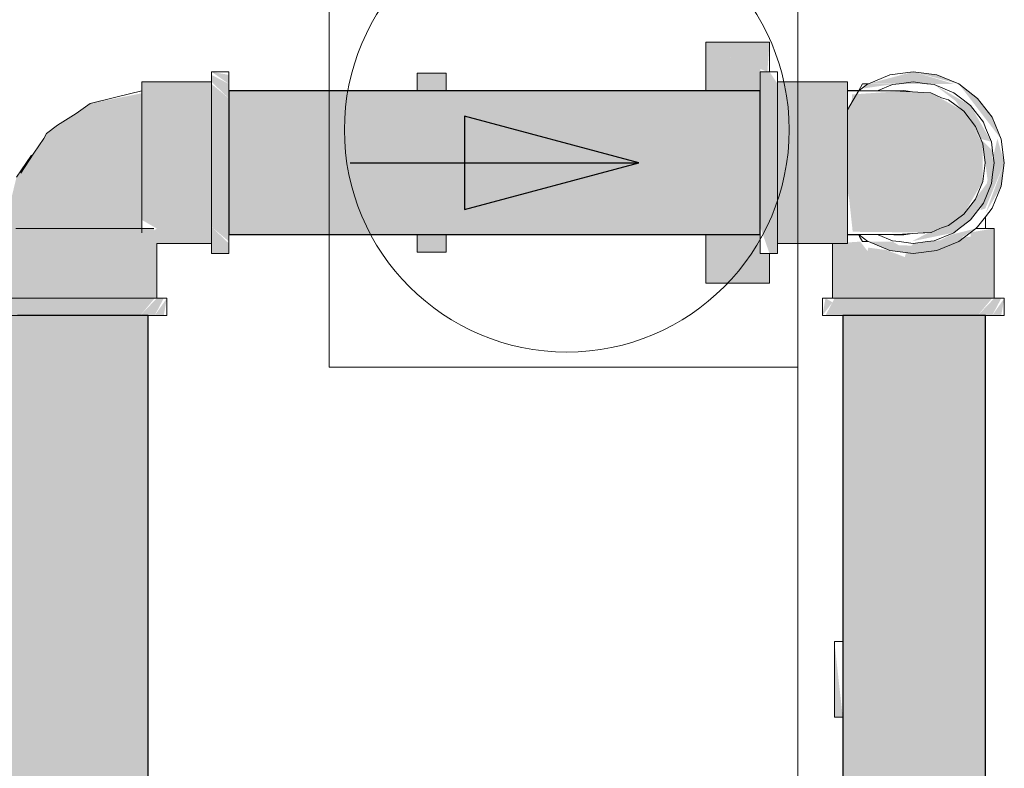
# Model space of a CAD drawing. Header units: millimetres. Extents: x 567 to 934, y -1 to 364.
# Tile 851 of 1056: x 774.81 to 775.492, y 171.879 to 172.398. Entities that reach past the tile are written whole.
import ezdxf

# ---------------------------------------------------------------- set-up
doc = ezdxf.new("R2010")
doc.units = ezdxf.units.MM
doc.header["$MEASUREMENT"] = 0
for name, color, linetype, lineweight in [('AF-Condutos', 140, 'Continuous', 25), ('AF-Conexões', 152, 'Continuous', 18), ('AF-Peça de utilização', 152, 'Continuous', 18), ('AF-Registro', 253, 'Continuous', 18), ('AF-Sentido conduto', 140, 'Continuous', 30)]:
    doc.layers.add(name, color=color, linetype=linetype, lineweight=lineweight)
doc.layers.add('ARQ FINA', color=8, linetype='Continuous')

msp = doc.modelspace()

# ---------------------------------------------------------------- hatches: boundary and pattern name
at = {"layer": 'AF-Condutos', "linetype": 'Continuous'}
for points in [[(775.32288, 172.34832), (774.95488, 172.34832), (774.95488, 172.24887), (775.32288, 172.24887)], [(774.89888, 165.19719), (774.89888, 172.19259), (774.79998, 172.19259), (774.79998, 165.19719)], [(775.37998, 171.34282), (775.40388, 171.34282), (775.42366, 172.19259), (775.37998, 172.19259)], [(775.47888, 171.34282), (775.47888, 172.19259), (775.42366, 172.19259), (775.40388, 171.34282)]]:
    msp.add_hatch(color=151, dxfattribs=at).paths.add_polyline_path(points)
at = {"layer": 'AF-Conexões', "linetype": 'Continuous'}
for points in [[(774.95488, 172.35945), (774.94288, 172.36159), (774.95488, 172.35315)], [(774.94288, 172.35945), (774.94288, 172.35459), (774.95488, 172.34314), (774.95488, 172.35315)], [(775.32927, 172.36159), (775.32288, 172.36159), (775.32288, 172.33009), (775.33488, 172.33009), (775.33488, 172.35315)], [(775.457, 172.35315), (775.42888, 172.36159), (775.39773, 172.3533)], [(775.44519, 172.35945), (775.42888, 172.36159), (775.46038, 172.35315)], [(774.94288, 172.35459), (774.89448, 172.35459), (774.89448, 172.35269), (774.94288, 172.34709)], [(774.89448, 172.35269), (774.89448, 172.25899), (774.94288, 172.25899), (774.94288, 172.34709)], [(774.95488, 172.24403), (774.95488, 172.34314), (774.94288, 172.35315), (774.94288, 172.25404)], [(775.38328, 172.35459), (775.33488, 172.35459), (775.33488, 172.35269), (775.38328, 172.34709)], [(775.38328, 172.24259), (775.38328, 172.34709), (775.33488, 172.35269), (775.33488, 172.24259)], [(775.41552, 172.35315), (775.39738, 172.35315), (775.39427, 172.35004)], [(775.47553, 172.31508), (775.48297, 172.31309), (775.46848, 172.33819), (775.44338, 172.35269), (775.45832, 172.34122)], [(775.47343, 172.34314), (775.46038, 172.35315), (775.48974, 172.3149), (775.48344, 172.33009)], [(774.80781, 172.28863), (774.79906, 172.25299), (774.89448, 172.25299), (774.89448, 172.34668), (774.85885, 172.33967), (774.82864, 172.31883)], [(775.44102, 172.25016), (775.46379, 172.26299), (775.47697, 172.28555), (775.47697, 172.31164), (775.46379, 172.3342), (775.44102, 172.34702), (775.41886, 172.3481), (775.38646, 172.34591), (775.38328, 172.28415), (775.38689, 172.25072)], [(775.32288, 172.26709), (775.33488, 172.26709), (775.33488, 172.33009), (775.32288, 172.33009)], [(775.46888, 172.25987), (775.48297, 172.2841), (775.48382, 172.3067), (775.47667, 172.31392), (775.4805, 172.28513), (775.46379, 172.26299), (775.428, 172.24412), (775.45689, 172.25009)], [(775.47537, 172.26572), (775.47875, 172.26687), (775.49189, 172.29859), (775.48708, 172.31523)], [(775.47887, 172.26345), (775.48974, 172.28229), (775.49189, 172.29859)], [(775.46848, 172.25899), (775.47738, 172.27059), (775.48297, 172.2841)], [(775.32927, 172.23559), (775.33488, 172.23559), (775.33488, 172.26709), (775.32288, 172.26709), (775.32288, 172.25404)], [(774.90488, 172.24259), (774.94288, 172.24259), (774.94288, 172.25899), (774.89448, 172.25899), (774.90488, 172.25299), (774.89448, 172.2445)], [(774.79479, 172.25299), (774.80039, 172.20459), (774.88848, 172.20459), (774.88848, 172.25299)], [(774.90488, 172.24259), (774.90297, 172.25299), (774.88848, 172.25299), (774.88848, 172.20459), (774.90488, 172.20459)], [(774.94288, 172.23559), (774.95488, 172.23559), (774.95488, 172.24259), (774.94288, 172.25404)], [(775.45493, 172.24859), (775.42888, 172.23559), (775.45638, 172.24296), (775.47206, 172.25299)], [(775.48488, 172.25299), (775.46848, 172.25025), (775.46848, 172.20459), (775.48488, 172.20459)], [(775.37288, 172.20459), (775.38929, 172.20459), (775.39714, 172.23736), (775.39213, 172.24389), (775.37288, 172.24259)], [(775.39773, 172.24389), (775.41258, 172.23774), (775.42888, 172.23559), (775.41451, 172.24389)], [(775.46848, 172.24739), (775.42888, 172.24259), (775.42387, 172.23625), (775.41439, 172.20459), (775.46848, 172.20459)], [(775.42888, 172.23559), (775.44519, 172.23774), (775.46038, 172.24403)], [(775.3977, 172.2397), (775.38929, 172.20459), (775.41439, 172.20459), (775.41046, 172.23802)], [(775.41046, 172.23802), (775.41439, 172.20459), (775.42295, 172.23316)], [(775.41901, 172.24129), (775.42595, 172.23728), (775.44168, 172.24091)], [(774.79432, 172.19259), (774.89343, 172.19259), (774.90344, 172.20459), (774.80434, 172.20459)], [(774.90974, 172.20459), (774.90488, 172.20459), (774.89343, 172.19259), (774.90344, 172.19259)], [(774.90974, 172.19259), (774.91189, 172.20459), (774.90344, 172.19259)], [(775.36803, 172.20459), (775.36588, 172.19259), (775.37288, 172.20185)], [(775.36803, 172.19259), (775.37432, 172.19259), (775.38434, 172.20459), (775.37432, 172.20459)], [(775.37432, 172.19259), (775.47343, 172.19259), (775.48344, 172.20459), (775.38434, 172.20459)], [(775.48974, 172.20459), (775.48488, 172.20459), (775.47343, 172.19259), (775.48344, 172.19259)], [(775.49189, 172.20459), (775.48344, 172.19259), (775.48974, 172.19259)]]:
    msp.add_hatch(color=161, dxfattribs=at).paths.add_polyline_path(points)
at = {"layer": 'AF-Peça de utilização', "linetype": 'Continuous'}
msp.add_hatch(color=161, dxfattribs=at).paths.add_polyline_path([(775.37419, 171.91435), (775.37998, 171.91435), (775.37419, 171.96675)])
at = {"layer": 'AF-Registro', "linetype": 'Continuous'}
for points in [[(775.32927, 172.38213), (775.28527, 172.38213), (775.28527, 172.37848), (775.32782, 172.36159)], [(775.32288, 172.36355), (775.28527, 172.37848), (775.28527, 172.34832), (775.32288, 172.34832)], [(775.10527, 172.34832), (775.10527, 172.36059), (775.08527, 172.36059), (775.08527, 172.34832)], [(775.39104, 172.34859), (775.38328, 172.33516), (775.38328, 172.2698)], [(775.10527, 172.23659), (775.10527, 172.24887), (775.08527, 172.24887), (775.08527, 172.23659)], [(775.32288, 172.22124), (775.32902, 172.23559), (775.32288, 172.23559), (775.32288, 172.24887), (775.28527, 172.24887), (775.28527, 172.23617)], [(775.28527, 172.21505), (775.32927, 172.21505), (775.32927, 172.2187), (775.28527, 172.23617)], [(775.32902, 172.23559), (775.32288, 172.22124), (775.32927, 172.2187)]]:
    msp.add_hatch(color=254, dxfattribs=at).paths.add_polyline_path(points)

# ---------------------------------------------------------------- linework, layer by layer
at = {"layer": 'AF-Condutos'}
for p, q in [((774.95488, 172.34832), (774.95488, 172.34189)), ((775.08527, 172.34832), (774.95488, 172.34832)), ((775.10527, 172.34832), (775.08527, 172.34832)), ((775.28527, 172.34832), (775.10527, 172.34832)), ((775.32288, 172.34832), (775.28527, 172.34832)), ((775.32288, 172.34189), (775.32288, 172.34832)), ((774.95488, 172.34189), (774.95488, 172.32798)), ((775.32288, 172.32798), (775.32288, 172.34189)), ((774.95488, 172.32798), (774.95488, 172.30899)), ((775.32288, 172.30899), (775.32288, 172.32798)), ((774.95488, 172.30899), (774.95488, 172.28859)), ((775.32288, 172.30859), (775.32288, 172.30899)), ((775.32288, 172.2882), (775.32288, 172.30859)), ((774.95488, 172.28859), (774.95488, 172.2882)), ((774.95488, 172.2882), (774.95488, 172.2692)), ((775.32288, 172.2692), (775.32288, 172.2882)), ((774.95488, 172.2692), (774.95488, 172.25529)), ((775.32288, 172.25529), (775.32288, 172.2692)), ((774.95488, 172.25529), (774.95488, 172.24887)), ((775.32288, 172.24887), (775.32288, 172.25529)), ((774.95488, 172.24887), (775.08527, 172.24887)), ((775.08527, 172.24887), (775.10527, 172.24887)), ((775.10527, 172.24887), (775.28527, 172.24887)), ((775.28527, 172.24887), (775.32288, 172.24887)), ((774.82388, 172.19259), (774.80843, 172.19259)), ((774.84366, 172.19259), (774.82388, 172.19259)), ((774.86434, 172.19259), (774.84366, 172.19259)), ((774.88234, 172.19259), (774.86434, 172.19259)), ((774.89456, 172.19259), (774.88234, 172.19259)), ((774.89888, 172.19259), (774.89456, 172.19259)), ((774.89888, 168.24624), (774.89888, 172.19259)), ((775.38843, 172.19259), (775.37998, 172.19259)), ((775.37998, 172.19259), (775.37998, 171.96675)), ((775.40388, 172.19259), (775.38843, 172.19259)), ((775.40994, 172.19259), (775.40388, 172.19259)), ((775.42366, 172.19259), (775.40994, 172.19259)), ((775.44434, 172.19259), (775.42366, 172.19259)), ((775.46234, 172.19259), (775.44434, 172.19259)), ((775.47456, 172.19259), (775.46234, 172.19259)), ((775.47888, 172.19259), (775.47456, 172.19259)), ((775.47888, 171.34282), (775.47888, 172.19259)), ((775.37998, 171.96675), (775.37998, 171.91435)), ((775.37998, 171.91435), (775.37998, 171.34282))]:
    msp.add_line(p, q, dxfattribs=at)
at = {"layer": 'AF-Conexões'}
for p, q in [((774.94288, 172.36159), (774.94288, 172.35945)), ((774.95488, 172.36159), (774.94288, 172.36159)), ((774.94288, 172.35945), (774.94288, 172.35459)), ((774.95488, 172.35945), (774.95488, 172.36159)), ((774.95488, 172.35315), (774.95488, 172.35945)), ((775.32288, 172.36159), (775.32288, 172.35945)), ((775.32927, 172.36159), (775.32288, 172.36159)), ((775.32288, 172.35945), (775.32288, 172.35315)), ((775.33488, 172.36159), (775.32927, 172.36159)), ((775.33488, 172.35945), (775.33488, 172.36159)), ((775.33488, 172.35459), (775.33488, 172.35945)), ((775.41258, 172.35945), (775.39773, 172.3533)), ((775.42888, 172.36159), (775.41258, 172.35945)), ((775.44519, 172.35945), (775.42888, 172.36159)), ((775.46038, 172.35315), (775.44519, 172.35945)), ((774.89448, 172.35459), (774.89448, 172.35269)), ((774.94288, 172.35459), (774.89448, 172.35459)), ((774.89448, 172.35269), (774.89448, 172.34842)), ((774.94288, 172.35459), (774.94288, 172.35315)), ((774.94288, 172.35269), (774.94288, 172.35459)), ((774.94288, 172.35315), (774.94288, 172.34314)), ((774.94288, 172.34709), (774.94288, 172.35269)), ((774.95488, 172.34832), (774.95488, 172.35315)), ((775.32288, 172.35315), (775.32288, 172.34832)), ((775.33488, 172.35459), (775.33488, 172.35269)), ((775.38328, 172.35459), (775.33488, 172.35459)), ((775.33488, 172.35315), (775.33488, 172.35459)), ((775.33488, 172.34314), (775.33488, 172.35315)), ((775.33488, 172.35269), (775.33488, 172.34859)), ((775.38328, 172.35269), (775.38328, 172.35459)), ((775.38328, 172.34859), (775.38328, 172.35269)), ((775.39738, 172.35315), (775.39144, 172.34859)), ((775.39773, 172.3533), (775.39738, 172.35315)), ((775.41439, 172.35269), (775.40451, 172.34859)), ((775.41903, 172.3533), (775.41439, 172.35269)), ((775.42888, 172.35459), (775.41903, 172.3533)), ((775.43832, 172.35335), (775.42888, 172.35459)), ((775.43874, 172.3533), (775.43832, 172.35335)), ((775.44338, 172.35269), (775.43874, 172.3533)), ((775.45689, 172.34709), (775.44338, 172.35269)), ((775.47343, 172.34314), (775.46038, 172.35315)), ((774.89448, 172.34842), (774.87667, 172.34404)), ((774.89448, 172.34842), (774.89448, 172.34709)), ((774.89448, 172.34668), (774.89448, 172.34842)), ((774.89448, 172.34709), (774.89448, 172.33819)), ((774.89448, 172.34159), (774.89448, 172.34668)), ((774.94288, 172.33819), (774.94288, 172.34709)), ((774.95488, 172.34314), (774.95488, 172.34832)), ((775.32288, 172.34832), (775.32288, 172.34314)), ((775.33488, 172.34859), (775.33488, 172.34709)), ((775.33488, 172.34709), (775.33488, 172.33819)), ((775.38328, 172.3483), (775.38328, 172.34859)), ((775.38832, 172.34834), (775.38328, 172.3483)), ((775.38328, 172.34709), (775.38328, 172.3483)), ((775.38328, 172.3483), (775.38328, 172.34466)), ((775.38328, 172.34233), (775.38328, 172.34709)), ((775.3909, 172.34835), (775.38832, 172.34834)), ((775.39113, 172.34835), (775.3909, 172.34835)), ((775.39144, 172.34859), (775.39113, 172.34835)), ((775.40133, 172.34842), (775.39113, 172.34835)), ((775.40404, 172.3484), (775.40133, 172.34842)), ((775.40451, 172.34859), (775.40404, 172.3484)), ((775.41802, 172.3483), (775.40404, 172.3484)), ((775.42234, 172.34857), (775.41534, 172.34851)), ((775.41534, 172.34851), (775.42834, 172.34761)), ((775.42834, 172.34761), (775.41802, 172.3483)), ((775.42834, 172.34761), (775.42234, 172.34857)), ((775.4356, 172.34723), (775.42834, 172.34761)), ((775.44102, 172.34702), (775.4356, 172.34723)), ((775.44833, 172.34363), (775.44102, 172.34702)), ((775.46337, 172.34211), (775.45689, 172.34709)), ((774.85885, 172.33967), (774.84898, 172.33261)), ((774.87667, 172.34404), (774.85885, 172.33967)), ((774.89448, 172.33349), (774.89448, 172.34159)), ((774.94288, 172.34314), (774.94288, 172.33009)), ((774.95488, 172.33009), (774.95488, 172.34314)), ((775.32288, 172.34314), (775.32288, 172.33009)), ((775.33488, 172.33009), (775.33488, 172.34314)), ((775.38328, 172.34466), (775.38328, 172.34233)), ((775.38328, 172.34177), (775.38328, 172.34233)), ((775.38328, 172.34233), (775.38328, 172.34177)), ((775.38328, 172.33819), (775.38328, 172.34177)), ((775.38328, 172.34177), (775.38328, 172.3371)), ((775.45325, 172.34212), (775.44833, 172.34363)), ((775.46379, 172.3342), (775.45325, 172.34212)), ((775.46848, 172.33819), (775.46337, 172.34211)), ((775.48344, 172.33009), (775.47343, 172.34314)), ((774.84898, 172.33261), (774.83627, 172.32465)), ((774.89448, 172.33819), (774.89448, 172.32659)), ((774.89448, 172.32296), (774.89448, 172.33349)), ((774.94288, 172.32659), (774.94288, 172.33819)), ((775.33488, 172.33819), (775.33488, 172.32659)), ((775.38328, 172.33516), (775.38328, 172.33819)), ((775.38328, 172.3371), (775.38328, 172.33516)), ((775.38328, 172.32659), (775.38328, 172.33516)), ((775.38328, 172.33516), (775.38328, 172.32625)), ((775.47188, 172.32379), (775.46379, 172.3342)), ((775.47738, 172.32659), (775.46848, 172.33819)), ((774.83627, 172.32465), (774.82864, 172.31883)), ((774.89448, 172.32659), (774.89448, 172.31309)), ((774.94288, 172.33009), (774.94288, 172.3149)), ((774.94288, 172.31309), (774.94288, 172.32659)), ((774.95488, 172.3149), (774.95488, 172.33009)), ((775.32288, 172.33009), (775.32288, 172.3149)), ((775.33488, 172.3149), (775.33488, 172.33009)), ((775.33488, 172.32659), (775.33488, 172.31309)), ((775.38328, 172.31309), (775.38328, 172.32659)), ((775.38328, 172.32625), (775.38328, 172.31304)), ((775.47896, 172.32278), (775.47738, 172.32659)), ((775.48974, 172.3149), (775.48344, 172.33009)), ((774.82864, 172.31883), (774.82662, 172.31541)), ((774.89448, 172.31073), (774.89448, 172.32296)), ((775.47697, 172.31164), (775.47188, 172.32379)), ((775.48297, 172.31309), (775.47896, 172.32278)), ((774.82662, 172.31541), (774.81971, 172.30528)), ((774.89448, 172.31309), (774.89448, 172.29859)), ((774.94288, 172.3149), (774.94288, 172.29859)), ((774.94288, 172.29859), (774.94288, 172.31309)), ((774.95488, 172.29859), (774.95488, 172.3149)), ((775.32288, 172.3149), (775.32288, 172.29859)), ((775.33488, 172.29859), (775.33488, 172.3149)), ((775.33488, 172.31309), (775.33488, 172.29859)), ((775.38328, 172.29859), (775.38328, 172.31309)), ((775.38328, 172.31304), (775.38328, 172.29859)), ((775.47871, 172.29859), (775.47697, 172.31164)), ((775.48382, 172.3067), (775.48297, 172.31309)), ((775.49189, 172.29859), (775.48974, 172.3149)), ((774.81971, 172.30528), (774.81067, 172.29137)), ((774.89448, 172.29764), (774.89448, 172.31073)), ((775.48488, 172.29859), (775.48382, 172.3067)), ((774.81822, 172.30373), (774.80781, 172.28863)), ((774.81067, 172.29137), (774.81822, 172.30373)), ((774.89448, 172.29859), (774.89448, 172.2841)), ((774.89448, 172.2846), (774.89448, 172.29764)), ((774.94288, 172.29859), (774.94288, 172.28229)), ((774.94288, 172.2841), (774.94288, 172.29859)), ((774.95488, 172.28229), (774.95488, 172.29859)), ((775.32288, 172.29859), (775.32288, 172.28229)), ((775.33488, 172.28229), (775.33488, 172.29859)), ((775.33488, 172.29859), (775.33488, 172.2841)), ((775.38328, 172.2841), (775.38328, 172.29859)), ((775.38328, 172.29859), (775.38328, 172.28415)), ((775.47697, 172.28555), (775.47871, 172.29859)), ((775.48382, 172.29048), (775.48488, 172.29859)), ((775.48974, 172.28229), (775.49189, 172.29859)), ((774.89448, 172.27852), (774.89448, 172.2846)), ((774.89448, 172.2841), (774.89448, 172.27059)), ((774.94288, 172.27059), (774.94288, 172.2841)), ((775.33488, 172.2841), (775.33488, 172.27059)), ((775.38328, 172.28415), (775.38328, 172.27094)), ((775.38328, 172.27059), (775.38328, 172.2841)), ((775.47188, 172.27339), (775.47697, 172.28555)), ((775.47738, 172.27059), (775.48297, 172.2841)), ((775.48297, 172.2841), (775.48382, 172.29048)), ((774.89448, 172.27244), (774.89448, 172.27852)), ((774.94288, 172.28229), (774.94288, 172.26709)), ((774.95488, 172.26709), (774.95488, 172.28229)), ((775.32288, 172.28229), (775.32288, 172.26709)), ((775.33488, 172.26709), (775.33488, 172.28229)), ((775.48344, 172.26709), (775.48974, 172.28229)), ((774.89448, 172.26174), (774.89448, 172.27244)), ((774.89448, 172.27059), (774.89448, 172.25899)), ((774.94288, 172.25899), (774.94288, 172.27059)), ((775.33488, 172.27059), (775.33488, 172.25899)), ((775.38328, 172.27094), (775.38328, 172.26202)), ((775.38328, 172.26202), (775.38328, 172.27059)), ((775.46379, 172.26299), (775.47188, 172.27339)), ((775.46848, 172.25899), (775.47738, 172.27059)), ((774.94288, 172.26709), (774.94288, 172.25404)), ((774.95488, 172.25404), (774.95488, 172.26709)), ((775.32288, 172.26709), (775.32288, 172.25404)), ((775.33488, 172.25404), (775.33488, 172.26709)), ((775.47887, 172.26113), (775.48344, 172.26709)), ((774.89448, 172.25299), (774.89448, 172.26174)), ((774.89448, 172.25899), (774.89448, 172.25299)), ((774.94288, 172.25299), (774.94288, 172.25899)), ((775.33488, 172.25899), (775.33488, 172.25299)), ((775.38328, 172.25899), (775.38328, 172.26202)), ((775.38328, 172.26202), (775.38328, 172.26009)), ((775.38328, 172.26009), (775.38328, 172.25738)), ((775.38328, 172.25542), (775.38328, 172.25899)), ((775.38328, 172.25738), (775.38328, 172.25542)), ((775.45325, 172.25507), (775.46379, 172.26299)), ((775.46337, 172.25507), (775.46848, 172.25899)), ((775.47343, 172.25404), (775.47887, 172.26113)), ((775.47887, 172.25606), (775.47887, 172.26113)), ((774.80742, 172.25299), (774.8172, 172.25299)), ((774.82088, 172.25299), (774.80929, 172.25299)), ((774.8172, 172.25299), (774.8297, 172.25299)), ((774.83439, 172.25299), (774.82088, 172.25299)), ((774.8297, 172.25299), (774.84383, 172.25299)), ((774.84888, 172.25299), (774.83439, 172.25299)), ((774.84383, 172.25299), (774.85841, 172.25299)), ((774.86338, 172.25299), (774.84888, 172.25299)), ((774.85841, 172.25299), (774.87232, 172.25299)), ((774.87689, 172.25299), (774.86338, 172.25299)), ((774.87232, 172.25299), (774.88451, 172.25299)), ((774.88848, 172.25299), (774.87689, 172.25299)), ((774.88451, 172.25299), (774.89448, 172.25299)), ((774.89448, 172.25299), (774.88848, 172.25299)), ((774.89448, 172.25299), (774.89448, 172.25009)), ((774.89738, 172.25299), (774.89448, 172.25299)), ((774.90297, 172.25299), (774.89738, 172.25299)), ((774.94288, 172.25404), (774.94288, 172.24403)), ((774.94288, 172.25009), (774.94288, 172.25299)), ((774.94288, 172.2445), (774.94288, 172.25009)), ((774.95488, 172.24887), (774.95488, 172.25404)), ((775.32288, 172.25404), (775.32288, 172.24887)), ((775.33488, 172.24403), (775.33488, 172.25404)), ((775.33488, 172.25299), (775.33488, 172.25009)), ((775.33488, 172.25009), (775.33488, 172.24859)), ((775.38328, 172.25485), (775.38328, 172.25542)), ((775.38328, 172.25542), (775.38328, 172.25485)), ((775.38328, 172.25299), (775.38328, 172.25485)), ((775.38328, 172.25485), (775.38328, 172.25299)), ((775.38328, 172.25009), (775.38328, 172.25299)), ((775.38328, 172.25299), (775.38328, 172.25253)), ((775.38328, 172.25253), (775.38328, 172.24888)), ((775.38328, 172.24888), (775.38328, 172.25009)), ((775.42834, 172.24957), (775.4356, 172.24995)), ((775.4356, 172.24995), (775.43677, 172.25)), ((775.43677, 172.25), (775.44102, 172.25016)), ((775.44102, 172.25016), (775.4412, 172.25024)), ((775.4412, 172.25024), (775.44712, 172.25299)), ((775.44338, 172.2445), (775.45689, 172.25009)), ((775.44712, 172.25299), (775.44833, 172.25355)), ((775.44833, 172.25355), (775.45325, 172.25507)), ((775.45689, 172.25009), (775.46066, 172.25299)), ((775.46038, 172.24403), (775.47206, 172.25299)), ((775.46066, 172.25299), (775.46337, 172.25507)), ((775.47206, 172.25299), (775.47343, 172.25404)), ((775.47206, 172.25299), (775.47263, 172.25299)), ((775.47738, 172.25299), (775.47206, 172.25299)), ((775.47263, 172.25299), (775.47447, 172.25299)), ((775.47447, 172.25299), (775.47702, 172.25299)), ((775.47702, 172.25299), (775.4776, 172.25299)), ((775.47888, 172.25299), (775.47738, 172.25299)), ((775.4776, 172.25299), (775.47888, 172.25299)), ((775.47888, 172.25299), (775.47887, 172.25606)), ((775.48297, 172.25299), (775.47888, 172.25299)), ((775.48488, 172.25299), (775.48297, 172.25299)), ((775.48488, 172.20459), (775.48488, 172.25299)), ((774.94288, 172.24259), (774.94288, 172.2445)), ((774.94288, 172.24403), (774.94288, 172.24259)), ((774.95488, 172.24403), (774.95488, 172.24887)), ((774.95488, 172.24259), (774.95488, 172.24403)), ((775.32288, 172.24887), (775.32288, 172.24403)), ((775.32288, 172.24403), (775.32288, 172.23774)), ((775.33488, 172.24859), (775.33488, 172.2445)), ((775.33488, 172.2445), (775.33488, 172.24259)), ((775.33488, 172.24259), (775.33488, 172.24403)), ((775.38328, 172.24859), (775.38328, 172.24888)), ((775.38328, 172.24888), (775.38832, 172.24885)), ((775.38328, 172.2445), (775.38328, 172.24859)), ((775.38328, 172.24259), (775.38328, 172.2445)), ((775.38832, 172.24885), (775.3909, 172.24883)), ((775.3909, 172.24883), (775.39113, 172.24883)), ((775.39113, 172.24883), (775.40133, 172.24877)), ((775.39113, 172.24883), (775.39144, 172.24859)), ((775.39144, 172.24859), (775.39738, 172.24403)), ((775.39738, 172.24403), (775.39773, 172.24389)), ((775.39773, 172.24389), (775.41258, 172.23774)), ((775.40133, 172.24877), (775.4026, 172.24878)), ((775.4026, 172.24878), (775.40404, 172.24879)), ((775.40404, 172.24879), (775.41802, 172.24889)), ((775.40404, 172.24879), (775.40451, 172.24859)), ((775.40451, 172.24859), (775.41439, 172.2445)), ((775.41439, 172.2445), (775.41903, 172.24389)), ((775.42834, 172.24957), (775.41534, 172.24868)), ((775.41534, 172.24868), (775.42234, 172.24862)), ((775.41802, 172.24889), (775.42834, 172.24957)), ((775.41903, 172.24389), (775.42888, 172.24259)), ((775.42234, 172.24862), (775.42834, 172.24957)), ((775.42888, 172.24259), (775.43874, 172.24389)), ((775.43874, 172.24389), (775.44338, 172.2445)), ((775.44519, 172.23774), (775.46038, 172.24403)), ((774.90488, 172.24259), (774.94288, 172.24259)), ((774.90488, 172.20459), (774.90488, 172.24259)), ((774.94288, 172.24259), (774.94288, 172.23774)), ((774.94288, 172.23774), (774.94288, 172.23559)), ((774.95488, 172.23774), (774.95488, 172.24259)), ((774.95488, 172.23559), (774.95488, 172.23774)), ((775.32288, 172.23774), (775.32288, 172.23559)), ((775.33488, 172.23774), (775.33488, 172.24259)), ((775.33488, 172.24259), (775.37288, 172.24259)), ((775.33488, 172.23559), (775.33488, 172.23774)), ((775.37288, 172.24259), (775.38328, 172.24259)), ((775.37288, 172.24259), (775.37288, 172.20459)), ((775.41258, 172.23774), (775.42888, 172.23559)), ((775.42888, 172.23559), (775.44519, 172.23774)), ((774.94288, 172.23559), (774.95488, 172.23559)), ((775.32288, 172.23559), (775.32927, 172.23559)), ((775.32927, 172.23559), (775.33488, 172.23559)), ((774.81738, 172.20459), (774.80434, 172.20459)), ((774.80929, 172.20459), (774.82088, 172.20459)), ((774.83258, 172.20459), (774.81738, 172.20459)), ((774.82088, 172.20459), (774.83439, 172.20459)), ((774.84888, 172.20459), (774.83258, 172.20459)), ((774.83439, 172.20459), (774.84888, 172.20459)), ((774.86519, 172.20459), (774.84888, 172.20459)), ((774.84888, 172.20459), (774.86338, 172.20459)), ((774.86338, 172.20459), (774.87689, 172.20459)), ((774.88038, 172.20459), (774.86519, 172.20459)), ((774.87689, 172.20459), (774.88848, 172.20459)), ((774.89343, 172.20459), (774.88038, 172.20459)), ((774.88848, 172.20459), (774.89448, 172.20459)), ((774.90344, 172.20459), (774.89343, 172.20459)), ((774.89448, 172.20459), (774.89738, 172.20459)), ((774.89738, 172.20459), (774.90297, 172.20459)), ((774.90297, 172.20459), (774.90488, 172.20459)), ((774.90488, 172.20459), (774.90344, 172.20459)), ((774.90974, 172.20459), (774.90488, 172.20459)), ((774.91189, 172.20459), (774.90974, 172.20459)), ((774.91189, 172.19259), (774.91189, 172.20459)), ((775.36588, 172.20459), (775.36588, 172.19259)), ((775.36803, 172.20459), (775.36588, 172.20459)), ((775.37288, 172.20459), (775.36803, 172.20459)), ((775.37432, 172.20459), (775.37288, 172.20459)), ((775.37288, 172.20459), (775.37479, 172.20459)), ((775.38434, 172.20459), (775.37432, 172.20459)), ((775.37479, 172.20459), (775.38039, 172.20459)), ((775.38039, 172.20459), (775.38328, 172.20459)), ((775.38328, 172.20459), (775.38929, 172.20459)), ((775.39738, 172.20459), (775.38434, 172.20459)), ((775.38929, 172.20459), (775.40088, 172.20459)), ((775.41258, 172.20459), (775.39738, 172.20459)), ((775.40088, 172.20459), (775.41439, 172.20459)), ((775.42888, 172.20459), (775.41258, 172.20459)), ((775.41439, 172.20459), (775.42888, 172.20459)), ((775.42888, 172.20459), (775.43423, 172.20459)), ((775.44519, 172.20459), (775.42888, 172.20459)), ((775.43423, 172.20459), (775.44338, 172.20459)), ((775.44338, 172.20459), (775.45689, 172.20459)), ((775.46038, 172.20459), (775.44519, 172.20459)), ((775.45689, 172.20459), (775.46848, 172.20459)), ((775.47343, 172.20459), (775.46038, 172.20459)), ((775.46848, 172.20459), (775.47738, 172.20459)), ((775.48344, 172.20459), (775.47343, 172.20459)), ((775.47738, 172.20459), (775.47894, 172.20459)), ((775.47894, 172.20459), (775.48297, 172.20459)), ((775.48297, 172.20459), (775.48488, 172.20459)), ((775.48488, 172.20459), (775.48344, 172.20459)), ((775.48974, 172.20459), (775.48488, 172.20459)), ((775.49189, 172.20459), (775.48974, 172.20459)), ((775.49189, 172.19259), (775.49189, 172.20459)), ((774.80434, 172.19259), (774.81738, 172.19259)), ((774.81738, 172.19259), (774.83258, 172.19259)), ((774.83258, 172.19259), (774.84888, 172.19259)), ((774.84888, 172.19259), (774.86519, 172.19259)), ((774.86519, 172.19259), (774.88038, 172.19259)), ((774.88038, 172.19259), (774.89343, 172.19259)), ((774.89343, 172.19259), (774.89888, 172.19259)), ((774.89888, 172.19259), (774.90344, 172.19259)), ((774.90344, 172.19259), (774.90974, 172.19259)), ((774.90974, 172.19259), (774.91189, 172.19259)), ((775.36588, 172.19259), (775.36803, 172.19259)), ((775.36803, 172.19259), (775.37432, 172.19259)), ((775.37432, 172.19259), (775.37998, 172.19259)), ((775.37998, 172.19259), (775.38434, 172.19259)), ((775.38434, 172.19259), (775.39738, 172.19259)), ((775.39738, 172.19259), (775.41258, 172.19259)), ((775.41258, 172.19259), (775.42888, 172.19259)), ((775.42888, 172.19259), (775.44519, 172.19259)), ((775.44519, 172.19259), (775.46038, 172.19259)), ((775.46038, 172.19259), (775.47343, 172.19259)), ((775.47343, 172.19259), (775.47888, 172.19259)), ((775.47888, 172.19259), (775.48344, 172.19259)), ((775.48344, 172.19259), (775.48974, 172.19259)), ((775.48974, 172.19259), (775.49189, 172.19259))]:
    msp.add_line(p, q, dxfattribs=at)
at = {"layer": 'AF-Peça de utilização'}
for p, q in [((775.37419, 171.96675), (775.37419, 171.96586)), ((775.37998, 171.96675), (775.37419, 171.96675)), ((775.37419, 171.96586), (775.37419, 171.96324)), ((775.37419, 171.96324), (775.37419, 171.95908)), ((775.37419, 171.95908), (775.37419, 171.95365)), ((775.37419, 171.95365), (775.37419, 171.94733)), ((775.37419, 171.94733), (775.37419, 171.94055)), ((775.37419, 171.94055), (775.37419, 171.93377)), ((775.37419, 171.93377), (775.37419, 171.92745)), ((775.37419, 171.92745), (775.37419, 171.92202)), ((775.37419, 171.92202), (775.37419, 171.91786)), ((775.37419, 171.91786), (775.37419, 171.91524)), ((775.37419, 171.91524), (775.37419, 171.91435)), ((775.37419, 171.91435), (775.37998, 171.91435))]:
    msp.add_line(p, q, dxfattribs=at)
at = {"layer": 'AF-Registro'}
for p, q in [((775.28527, 172.38213), (775.28527, 172.37848)), ((775.32927, 172.38213), (775.28527, 172.38213)), ((775.32927, 172.37848), (775.32927, 172.38213)), ((775.28527, 172.37848), (775.28527, 172.36159)), ((775.32927, 172.36159), (775.32927, 172.37848)), ((775.08527, 172.36059), (775.08527, 172.34832)), ((775.10527, 172.36059), (775.08527, 172.36059)), ((775.10527, 172.34832), (775.10527, 172.36059)), ((775.28527, 172.36159), (775.28527, 172.36102)), ((775.28527, 172.36102), (775.28527, 172.34832)), ((775.39375, 172.3533), (775.39104, 172.34859)), ((775.39757, 172.3533), (775.39375, 172.3533)), ((775.39773, 172.3533), (775.39757, 172.3533)), ((775.39104, 172.34859), (775.38328, 172.33516)), ((775.38331, 172.34859), (775.38328, 172.34859)), ((775.38852, 172.34859), (775.38331, 172.34859)), ((775.39104, 172.34859), (775.38852, 172.34859)), ((775.08527, 172.24887), (775.08527, 172.23659)), ((775.10527, 172.23659), (775.10527, 172.24887)), ((775.28527, 172.24887), (775.28527, 172.23617)), ((775.38331, 172.24859), (775.38852, 172.24859)), ((775.38852, 172.24859), (775.39104, 172.24859)), ((775.3909, 172.24883), (775.39104, 172.24859)), ((775.39104, 172.24859), (775.39167, 172.24749)), ((775.39167, 172.24749), (775.39375, 172.24389)), ((775.39375, 172.24389), (775.39757, 172.24389)), ((775.39757, 172.24389), (775.39773, 172.24389)), ((775.08527, 172.23659), (775.10527, 172.23659)), ((775.28527, 172.23617), (775.28527, 172.2187)), ((775.32927, 172.2187), (775.32927, 172.23559)), ((775.28527, 172.2187), (775.28527, 172.21505)), ((775.32927, 172.21505), (775.32927, 172.2187)), ((775.28527, 172.21505), (775.32927, 172.21505))]:
    msp.add_line(p, q, dxfattribs=at)
at = {"layer": 'AF-Sentido conduto'}
for p, q in [((775.23888, 172.29859), (775.11814, 172.33095)), ((775.11814, 172.33095), (775.11814, 172.26624)), ((775.11814, 172.26624), (775.23888, 172.29859))]:
    msp.add_line(p, q, dxfattribs=at)
msp.add_lwpolyline([(775.03888, 172.29859), (775.23888, 172.29859)], dxfattribs=at)
at = {"layer": 'ARQ FINA', "lineweight": 5}
for p, q in [((775.34888, 172.49274), (775.34888, 169.96137)), ((775.02438, 172.15687), (775.02438, 172.48587)), ((775.02438, 172.48587), (775.02438, 172.15687)), ((775.02438, 172.15687), (775.02438, 172.48587)), ((775.34888, 172.15687), (775.02438, 172.15687)), ((775.02438, 172.15687), (775.34888, 172.15687)), ((775.34888, 172.15687), (775.02438, 172.15687))]:
    msp.add_line(p, q, dxfattribs=at)
for start, end in [(90, 270), (270, 90)]:
    msp.add_arc((775.18888, 172.32137), 0.154, start, end, dxfattribs=at)

doc.saveas('drawing.dxf')
